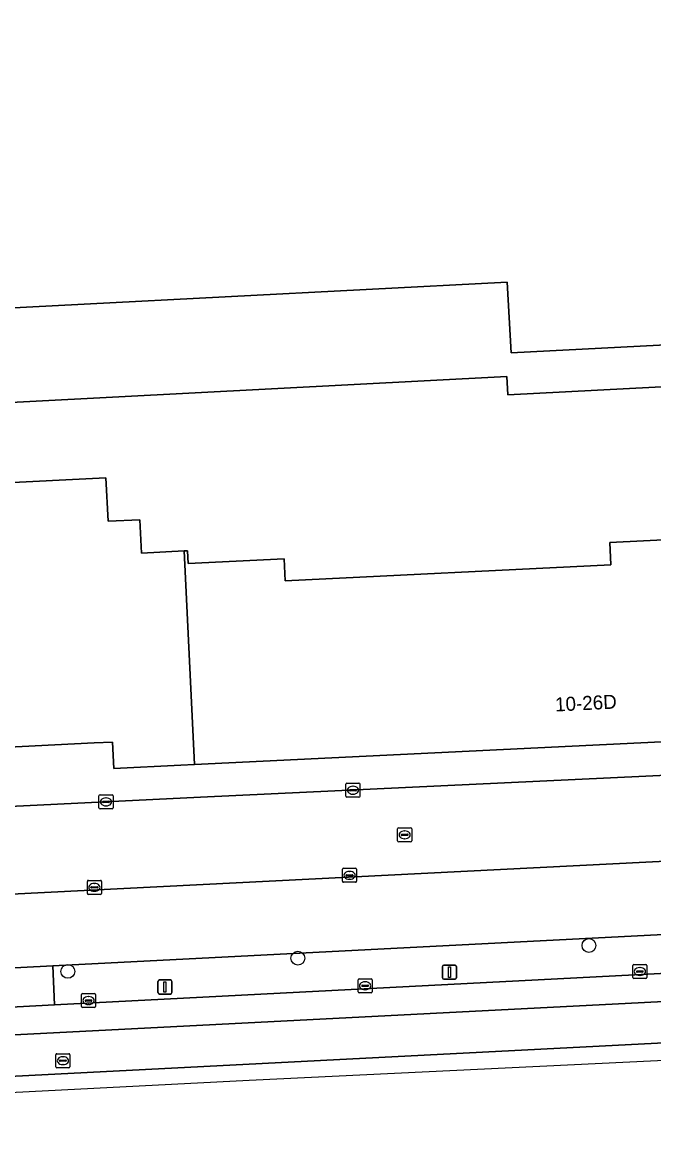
# Model space of a CAD drawing. Extents: x 161084 to 161928, y 385354 to 386522.
# Drawn here: x 161434.1 to 161479, y 385358.1 to 385436.6 of the extents above; entities that cross this region are included whole.
import ezdxf

# ---------------------------------------------------------------- set-up
doc = ezdxf.new("R2010")
doc.units = 0
for name, color, linetype in [('IMGEO_Berm_groen', 7, 'Continuous'), ('IMGEO_Boom', 7, 'Continuous'), ('IMGEO_Erf', 7, 'Continuous'), ('IMGEO_Kolk', 7, 'Continuous'), ('IMGEO_Lichtmast', 7, 'Continuous'), ('IMGEO_Pand', 7, 'Continuous'), ('IMGEO_Pand_nummerreeks', 7, 'Continuous'), ('IMGEO_Parkeervlak_open', 7, 'Continuous'), ('IMGEO_Rijbaan_lokaal_gesloten', 7, 'Continuous'), ('IMGEO_Rijbaan_lokaal_open', 7, 'Continuous'), ('IMGEO_Rioolput', 7, 'Continuous'), ('IMGEO_Voetpad_open', 7, 'Continuous')]:
    doc.layers.add(name, color=color, linetype=linetype)

msp = doc.modelspace()

# ---------------------------------------------------------------- linework, layer by layer
at = {"layer": 'IMGEO_Berm_groen'}
msp.add_lwpolyline([(161611.642, 385381.949), (161611.734, 385378.546), (161536.947, 385374.696), (161499.966, 385372.793), (161436.244, 385369.529), (161436.355, 385366.757), (161500.052, 385370.04), (161505.307, 385370.314), (161537.172, 385371.897), (161606.577, 385375.444)], dxfattribs=at)
at = {"layer": 'IMGEO_Boom'}
for centre in [(161474.347, 385370.971), (161453.658, 385370.068), (161437.312, 385369.131)]:
    msp.add_circle(centre, 0.489, dxfattribs=at)
at = {"layer": 'IMGEO_Erf'}
for points in [[(161399.098, 385437.94), (161399.975, 385420.149), (161400.133, 385420.156), (161400.432, 385414.851), (161400.754, 385409.29), (161400.782, 385408.737), (161404.775, 385409), (161405.035, 385404.251), (161418.379, 385404.916), (161418.467, 385403.152), (161423.461, 385403.401), (161440.017, 385404.225), (161440.171, 385401.137), (161442.426, 385401.249), (161442.544, 385398.875), (161445.572, 385399.025), (161445.807, 385399.037), (161445.852, 385398.132), (161452.676, 385398.466), (161452.752, 385396.902), (161475.903, 385398.035), (161475.825, 385399.632), (161488.262, 385400.24)], [(161500, 385411.76), (161468.584, 385410.119), (161468.516, 385411.422), (161423.742, 385409.085), (161418.748, 385408.824), (161418.397, 385415.54), (161468.535, 385418.145), (161468.809, 385413.105), (161500, 385414.726)]]:
    msp.add_lwpolyline(points, dxfattribs=at)
at = {"layer": 'IMGEO_Kolk'}
for p, q in [((161457.072, 385381.586), (161457.072, 385382.438)), ((161457.147, 385382.512), (161457.999, 385382.512)), ((161457.331, 385382.006), (161457.331, 385382.018)), ((161457.769, 385381.969), (161457.371, 385381.969)), ((161457.374, 385382.055), (161457.772, 385382.055)), ((161457.56, 385382.292), (161457.585, 385382.292)), ((161457.815, 385382.018), (161457.815, 385382.006)), ((161458.073, 385382.438), (161458.073, 385381.586)), ((161439.522, 385380.756), (161439.522, 385381.608)), ((161439.597, 385381.682), (161440.449, 385381.682)), ((161439.781, 385381.176), (161439.781, 385381.188)), ((161439.824, 385381.225), (161440.222, 385381.225)), ((161440.01, 385381.462), (161440.035, 385381.462)), ((161440.265, 385381.188), (161440.265, 385381.176)), ((161440.523, 385381.608), (161440.523, 385380.756)), ((161457.999, 385381.512), (161457.147, 385381.512)), ((161457.583, 385381.732), (161457.558, 385381.732)), ((161440.449, 385380.682), (161439.597, 385380.682)), ((161440.219, 385381.139), (161439.821, 385381.139)), ((161440.033, 385380.902), (161440.008, 385380.902)), ((161456.908, 385376.464), (161457.76, 385376.464)), ((161456.833, 385375.538), (161456.833, 385376.39)), ((161457.092, 385375.958), (161457.092, 385375.97)), ((161457.53, 385375.921), (161457.132, 385375.921)), ((161457.135, 385376.007), (161457.533, 385376.007)), ((161457.344, 385375.684), (161457.319, 385375.684)), ((161457.321, 385376.244), (161457.346, 385376.244)), ((161457.576, 385375.97), (161457.576, 385375.958)), ((161457.834, 385376.39), (161457.834, 385375.538)), ((161438.696, 385374.677), (161438.696, 385375.529)), ((161438.771, 385375.603), (161439.623, 385375.603)), ((161438.955, 385375.097), (161438.955, 385375.109)), ((161439.393, 385375.06), (161438.995, 385375.06)), ((161438.998, 385375.146), (161439.396, 385375.146)), ((161439.184, 385375.383), (161439.209, 385375.383)), ((161439.439, 385375.109), (161439.439, 385375.097)), ((161439.697, 385375.529), (161439.697, 385374.677)), ((161457.76, 385375.464), (161456.908, 385375.464)), ((161439.623, 385374.603), (161438.771, 385374.603)), ((161439.207, 385374.823), (161439.182, 385374.823)), ((161477.464, 385368.696), (161477.464, 385369.548)), ((161477.539, 385369.622), (161478.391, 385369.622)), ((161477.952, 385369.402), (161477.977, 385369.402)), ((161478.465, 385369.548), (161478.465, 385368.696)), ((161458.011, 385368.607), (161458.863, 385368.607)), ((161478.391, 385368.622), (161477.539, 385368.622)), ((161477.723, 385369.116), (161477.723, 385369.128)), ((161478.161, 385369.079), (161477.763, 385369.079)), ((161477.766, 385369.165), (161478.164, 385369.165)), ((161477.975, 385368.842), (161477.95, 385368.842)), ((161478.207, 385369.128), (161478.207, 385369.116)), ((161457.936, 385367.681), (161457.936, 385368.533)), ((161458.195, 385368.101), (161458.195, 385368.113)), ((161458.633, 385368.064), (161458.235, 385368.064)), ((161458.238, 385368.15), (161458.636, 385368.15)), ((161458.447, 385367.827), (161458.422, 385367.827)), ((161458.424, 385368.387), (161458.449, 385368.387)), ((161458.679, 385368.113), (161458.679, 385368.101)), ((161458.937, 385368.533), (161458.937, 385367.681)), ((161438.281, 385366.63), (161438.281, 385367.482)), ((161438.356, 385367.556), (161439.208, 385367.556)), ((161438.54, 385367.05), (161438.54, 385367.062)), ((161438.583, 385367.099), (161438.981, 385367.099)), ((161438.769, 385367.336), (161438.794, 385367.336)), ((161439.024, 385367.062), (161439.024, 385367.05)), ((161439.282, 385367.482), (161439.282, 385366.63)), ((161458.863, 385367.607), (161458.011, 385367.607)), ((161439.208, 385366.556), (161438.356, 385366.556)), ((161438.978, 385367.013), (161438.58, 385367.013)), ((161438.792, 385366.776), (161438.767, 385366.776))]:
    msp.add_line(p, q, dxfattribs=at)
for points in [[(161457.072, 385381.586), (161457.072, 385382.438)], [(161457.147, 385382.512), (161457.999, 385382.512)], [(161458.073, 385382.438), (161458.073, 385381.586)], [(161439.522, 385380.756), (161439.522, 385381.608)], [(161439.597, 385381.682), (161440.449, 385381.682)], [(161440.523, 385381.608), (161440.523, 385380.756)], [(161457.999, 385381.512), (161457.147, 385381.512)], [(161440.449, 385380.682), (161439.597, 385380.682)], [(161456.908, 385376.464), (161457.76, 385376.464)], [(161456.833, 385375.538), (161456.833, 385376.39)], [(161457.834, 385376.39), (161457.834, 385375.538)], [(161438.696, 385374.677), (161438.696, 385375.529)], [(161438.771, 385375.603), (161439.623, 385375.603)], [(161439.697, 385375.529), (161439.697, 385374.677)], [(161457.76, 385375.464), (161456.908, 385375.464)], [(161439.623, 385374.603), (161438.771, 385374.603)], [(161477.464, 385368.696), (161477.464, 385369.548)], [(161477.539, 385369.622), (161478.391, 385369.622)], [(161478.465, 385369.548), (161478.465, 385368.696)], [(161458.011, 385368.607), (161458.863, 385368.607)], [(161478.391, 385368.622), (161477.539, 385368.622)], [(161457.936, 385367.681), (161457.936, 385368.533)], [(161458.937, 385368.533), (161458.937, 385367.681)], [(161438.281, 385366.63), (161438.281, 385367.482)], [(161438.356, 385367.556), (161439.208, 385367.556)], [(161439.282, 385367.482), (161439.282, 385366.63)], [(161458.863, 385367.607), (161458.011, 385367.607)], [(161439.208, 385366.556), (161438.356, 385366.556)]]:
    msp.add_lwpolyline(points, dxfattribs=at)
for centre, radius, start, end in [((161457.149, 385382.436), 0.0765, 91.55205, 178.44795), ((161457.149, 385382.436), 0.0765, 91.55205, 178.44795), ((161457.371, 385382.015), 0.0403, 85.87752, 175.75265), ((161457.368, 385382.005), 0.0366, 178.93798, 274.71019), ((161457.772, 385382.012), 0.043, 264.86636, 352.45326), ((161457.776, 385382.017), 0.0386, 1.73085, 96.63898), ((161457.997, 385382.436), 0.0765, 1.55205, 88.44795), ((161457.997, 385382.436), 0.0765, 1.55205, 88.44795), ((161439.599, 385381.606), 0.0765, 91.55205, 178.44795), ((161439.599, 385381.606), 0.0765, 91.55205, 178.44795), ((161439.821, 385381.185), 0.0403, 85.87752, 175.75265), ((161439.818, 385381.175), 0.0366, 178.93798, 274.71019), ((161440.222, 385381.182), 0.043, 264.86636, 352.45326), ((161440.226, 385381.187), 0.0386, 1.73085, 96.63898), ((161440.447, 385381.606), 0.0765, 1.55205, 88.44795), ((161440.447, 385381.606), 0.0765, 1.55205, 88.44795), ((161457.149, 385381.588), 0.0765, 181.55205, 268.44795), ((161457.149, 385381.588), 0.0765, 181.55205, 268.44795), ((161457.997, 385381.588), 0.0765, 271.55205, 358.44795), ((161457.997, 385381.588), 0.0765, 271.55205, 358.44795), ((161439.599, 385380.758), 0.0765, 181.55205, 268.44795), ((161439.599, 385380.758), 0.0765, 181.55205, 268.44795), ((161440.447, 385380.758), 0.0765, 271.55205, 358.44795), ((161440.447, 385380.758), 0.0765, 271.55205, 358.44795), ((161456.91, 385376.388), 0.0765, 91.55205, 178.44795), ((161456.91, 385376.388), 0.0765, 91.55205, 178.44795), ((161457.758, 385376.388), 0.0765, 1.55205, 88.44795), ((161457.758, 385376.388), 0.0765, 1.55205, 88.44795), ((161457.132, 385375.967), 0.0403, 85.87752, 175.75265), ((161457.129, 385375.957), 0.0366, 178.93798, 274.71019), ((161457.533, 385375.964), 0.043, 264.86636, 352.45326), ((161457.537, 385375.969), 0.0386, 1.73085, 96.63898), ((161438.773, 385375.527), 0.0765, 91.55205, 178.44795), ((161438.773, 385375.527), 0.0765, 91.55205, 178.44795), ((161438.995, 385375.106), 0.0403, 85.87752, 175.75265), ((161438.992, 385375.096), 0.0366, 178.93798, 274.71019), ((161439.396, 385375.103), 0.043, 264.86636, 352.45326), ((161439.4, 385375.108), 0.0386, 1.73085, 96.63898), ((161439.621, 385375.527), 0.0765, 1.55205, 88.44795), ((161439.621, 385375.527), 0.0765, 1.55205, 88.44795), ((161456.91, 385375.54), 0.0765, 181.55205, 268.44795), ((161456.91, 385375.54), 0.0765, 181.55205, 268.44795), ((161457.758, 385375.54), 0.0765, 271.55205, 358.44795), ((161457.758, 385375.54), 0.0765, 271.55205, 358.44795), ((161438.773, 385374.679), 0.0765, 181.55205, 268.44795), ((161438.773, 385374.679), 0.0765, 181.55205, 268.44795), ((161439.621, 385374.679), 0.0765, 271.55205, 358.44795), ((161439.621, 385374.679), 0.0765, 271.55205, 358.44795), ((161477.541, 385369.546), 0.0765, 91.55205, 178.44795), ((161477.541, 385369.546), 0.0765, 91.55205, 178.44795), ((161478.389, 385369.546), 0.0765, 1.55205, 88.44795), ((161478.389, 385369.546), 0.0765, 1.55205, 88.44795), ((161458.013, 385368.531), 0.0765, 91.55205, 178.44795), ((161458.013, 385368.531), 0.0765, 91.55205, 178.44795), ((161458.861, 385368.531), 0.0765, 1.55205, 88.44795), ((161458.861, 385368.531), 0.0765, 1.55205, 88.44795), ((161477.541, 385368.698), 0.0765, 181.55205, 268.44795), ((161477.541, 385368.698), 0.0765, 181.55205, 268.44795), ((161477.763, 385369.125), 0.0403, 85.87752, 175.75265), ((161477.76, 385369.115), 0.0366, 178.93798, 274.71019), ((161478.164, 385369.122), 0.043, 264.86636, 352.45326), ((161478.168, 385369.127), 0.0386, 1.73085, 96.63898), ((161478.389, 385368.698), 0.0765, 271.55205, 358.44795), ((161478.389, 385368.698), 0.0765, 271.55205, 358.44795), ((161458.235, 385368.11), 0.0403, 85.87752, 175.75265), ((161458.232, 385368.1), 0.0366, 178.93798, 274.71019), ((161458.636, 385368.107), 0.043, 264.86636, 352.45326), ((161458.64, 385368.112), 0.0386, 1.73085, 96.63898), ((161438.358, 385367.48), 0.0765, 91.55205, 178.44795), ((161438.358, 385367.48), 0.0765, 91.55205, 178.44795), ((161438.58, 385367.059), 0.0403, 85.87752, 175.75265), ((161438.577, 385367.049), 0.0366, 178.93798, 274.71019), ((161438.981, 385367.056), 0.043, 264.86636, 352.45326), ((161438.985, 385367.061), 0.0386, 1.73085, 96.63898), ((161439.206, 385367.48), 0.0765, 1.55205, 88.44795), ((161439.206, 385367.48), 0.0765, 1.55205, 88.44795), ((161458.013, 385367.683), 0.0765, 181.55205, 268.44795), ((161458.013, 385367.683), 0.0765, 181.55205, 268.44795), ((161458.861, 385367.683), 0.0765, 271.55205, 358.44795), ((161458.861, 385367.683), 0.0765, 271.55205, 358.44795), ((161438.358, 385366.632), 0.0765, 181.55205, 268.44795), ((161438.358, 385366.632), 0.0765, 181.55205, 268.44795), ((161439.206, 385366.632), 0.0765, 271.55205, 358.44795), ((161439.206, 385366.632), 0.0765, 271.55205, 358.44795)]:
    msp.add_arc(centre, radius, start, end, dxfattribs=at)
for centre, major_axis, ratio, start_param, end_param in [((161457.559, 385382.012), (-0.387, 0.002), 0.722429, 4.712389, 7.853982), ((161457.584, 385382.012), (-0.39, 0.002), 0.717154, 1.570796, 4.712389), ((161440.009, 385381.182), (-0.387, 0.002), 0.722429, 4.712389, 7.853982), ((161440.034, 385381.182), (-0.39, 0.002), 0.717154, 1.570796, 4.712389), ((161457.32, 385375.964), (-0.387, 0.002), 0.722429, 4.712389, 7.853982), ((161457.345, 385375.964), (-0.39, 0.002), 0.717154, 1.570796, 4.712389), ((161439.183, 385375.103), (-0.387, 0.002), 0.722429, 4.712389, 7.853982), ((161439.208, 385375.103), (-0.39, 0.002), 0.717154, 1.570796, 4.712389), ((161477.951, 385369.122), (-0.387, 0.002), 0.722429, 4.712389, 7.853982), ((161477.976, 385369.122), (-0.39, 0.002), 0.717154, 1.570796, 4.712389), ((161458.423, 385368.107), (-0.387, 0.002), 0.722429, 4.712389, 7.853982), ((161458.448, 385368.107), (-0.39, 0.002), 0.717154, 1.570796, 4.712389), ((161438.768, 385367.056), (-0.387, 0.002), 0.722429, 4.712389, 7.853982), ((161438.793, 385367.056), (-0.39, 0.002), 0.717154, 1.570796, 4.712389)]:
    msp.add_ellipse(centre, major_axis=major_axis, ratio=ratio, start_param=start_param, end_param=end_param, dxfattribs=at)
at = {"layer": 'IMGEO_Lichtmast'}
for p, q in [((161463.935, 385368.676), (161463.935, 385369.476)), ((161463.935, 385369.476), (161463.935, 385368.676)), ((161464.035, 385369.576), (161464.825, 385369.576)), ((161464.825, 385369.576), (161464.035, 385369.576)), ((161464.925, 385369.476), (161464.925, 385368.676)), ((161464.925, 385368.676), (161464.925, 385369.476)), ((161443.715, 385367.618), (161443.715, 385368.418)), ((161443.715, 385368.418), (161443.715, 385367.618)), ((161443.815, 385368.518), (161444.605, 385368.518)), ((161444.605, 385368.518), (161443.815, 385368.518)), ((161444.705, 385368.418), (161444.705, 385367.618)), ((161444.705, 385367.618), (161444.705, 385368.418)), ((161464.825, 385368.576), (161464.035, 385368.576)), ((161464.035, 385368.576), (161464.825, 385368.576)), ((161444.605, 385367.518), (161443.815, 385367.518)), ((161443.815, 385367.518), (161444.605, 385367.518))]:
    msp.add_line(p, q, dxfattribs=at)
for points in [[(161464.355, 385369.451), (161464.505, 385369.451), (161464.505, 385368.701), (161464.355, 385368.701), (161464.355, 385369.451)], [(161444.135, 385368.393), (161444.285, 385368.393), (161444.285, 385367.643), (161444.135, 385367.643), (161444.135, 385368.393)]]:
    msp.add_lwpolyline(points, dxfattribs=at)
for centre, start, end in [((161464.035, 385369.476), 90, 180), ((161464.035, 385369.476), 90, 180), ((161464.825, 385369.476), 0, 90), ((161464.825, 385369.476), 360, 90), ((161464.035, 385368.676), 180, 270), ((161464.035, 385368.676), 180, 270), ((161464.825, 385368.676), 270, 0), ((161464.825, 385368.676), 270, 0), ((161443.815, 385368.418), 90, 180), ((161443.815, 385368.418), 90, 180), ((161444.605, 385368.418), 0, 90), ((161444.605, 385368.418), 360, 90), ((161443.815, 385367.618), 180, 270), ((161443.815, 385367.618), 180, 270), ((161444.605, 385367.618), 270, 0), ((161444.605, 385367.618), 270, 0)]:
    msp.add_arc(centre, 0.1, start, end, dxfattribs=at)
at = {"layer": 'IMGEO_Pand'}
for points in [[(161507.377, 385415.11), (161500, 385414.726), (161468.809, 385413.105), (161468.535, 385418.145), (161418.397, 385415.54), (161418.748, 385408.824), (161423.742, 385409.085), (161468.516, 385411.422), (161468.584, 385410.119), (161500, 385411.76), (161504.886, 385412.015), (161504.762, 385414.382), (161507.406, 385414.52)], [(161445.572, 385399.025), (161442.544, 385398.875), (161442.426, 385401.249), (161440.171, 385401.137), (161440.017, 385404.225), (161423.461, 385403.401), (161418.467, 385403.152), (161418.379, 385404.916), (161405.035, 385404.251), (161405.607, 385392.753), (161407.443, 385392.844), (161407.978, 385382.092), (161413.514, 385382.368), (161420.918, 385382.736), (161420.925, 385382.589), (161424.817, 385382.783), (161424.724, 385384.657), (161439.175, 385385.376), (161440.478, 385385.441), (161440.573, 385383.548), (161445.352, 385383.786), (161446.313, 385383.833)], [(161503.802, 385392.216), (161506.275, 385392.337), (161506.394, 385389.9), (161508.603, 385390.008), (161508.057, 385401.191), (161500, 385400.797), (161499.769, 385400.786), (161499.846, 385399.227), (161488.339, 385398.664), (161488.262, 385400.24), (161475.825, 385399.632), (161475.903, 385398.035), (161452.752, 385396.902), (161452.676, 385398.466), (161445.852, 385398.132), (161445.807, 385399.037), (161445.572, 385399.025), (161446.313, 385383.833), (161500, 385386.452), (161504.075, 385386.651)]]:
    msp.add_lwpolyline(points, close=True, dxfattribs=at)
at = {"layer": 'IMGEO_Parkeervlak_open'}
for points in [[(161613.107, 385383.789), (161536.651, 385379.888), (161500, 385377.979), (161409.328, 385373.422), (161409.084, 385373.337)], [(161411.169, 385371.645), (161411.152, 385368.227), (161436.244, 385369.529), (161499.966, 385372.793), (161536.947, 385374.696), (161611.734, 385378.546)]]:
    msp.add_lwpolyline(points, dxfattribs=at)
at = {"layer": 'IMGEO_Rijbaan_lokaal_gesloten'}
for points in [[(161508.768, 385368.474), (161604.686, 385373.29), (161611.842, 385373.703), (161615.993, 385374.116), (161622.181, 385375.572), (161612.776, 385375.763), (161606.577, 385375.444), (161537.172, 385371.897), (161505.307, 385370.314), (161500.052, 385370.04), (161436.355, 385366.757), (161401.799, 385364.905), (161400.42, 385364.894), (161400.333, 385364.8), (161381.454, 385363.768), (161381.262, 385363.858), (161323.951, 385361)], [(161292.857, 385361.465), (161286.612, 385360.011), (161288.172, 385359.529), (161291.222, 385358.909), (161294.158, 385358.451), (161297.736, 385358.198), (161302.025, 385358.107), (161303.986, 385358.072), (161307.966, 385358.21), (161314.892, 385358.542), (161402.097, 385363.009), (161508.768, 385368.474)]]:
    msp.add_lwpolyline(points, dxfattribs=at)
for points in [[(161625.701, 385371.623), (161625.454, 385376.07), (161622.465, 385375.567), (161622.181, 385375.572), (161615.993, 385374.116), (161611.842, 385373.703), (161604.686, 385373.29), (161508.768, 385368.474), (161402.097, 385363.009), (161402.264, 385360.078), (161479.217, 385364.029), (161505.666, 385365.356), (161523.978, 385366.275), (161544.274, 385367.294), (161580.676, 385369.12), (161602.822, 385370.279), (161621.627, 385370.918)], [(161402.333, 385358.921), (161450.189, 385361.402), (161611.523, 385369.168), (161621.627, 385370.918), (161602.822, 385370.279), (161580.676, 385369.12), (161544.274, 385367.294), (161523.978, 385366.275), (161505.666, 385365.356), (161479.217, 385364.029), (161402.264, 385360.078)]]:
    msp.add_lwpolyline(points, close=True, dxfattribs=at)
at = {"layer": 'IMGEO_Rijbaan_lokaal_open'}
for points in [[(161396.971, 385372.736), (161405.722, 385373.199), (161409.084, 385373.337), (161409.328, 385373.422), (161500, 385377.979), (161536.651, 385379.888), (161613.107, 385383.789)], [(161503.842, 385384.114), (161501.355, 385384.05), (161500, 385384.027), (161446.746, 385381.511), (161422.04, 385380.3), (161408.687, 385379.455)]]:
    msp.add_lwpolyline(points, dxfattribs=at)
at = {"layer": 'IMGEO_Rioolput'}
for p, q in [((161460.747, 385378.414), (161460.747, 385379.266)), ((161460.822, 385379.34), (161461.674, 385379.34)), ((161461.006, 385378.834), (161461.006, 385378.846)), ((161461.049, 385378.883), (161461.447, 385378.883)), ((161461.235, 385379.12), (161461.26, 385379.12)), ((161461.49, 385378.846), (161461.49, 385378.834)), ((161461.748, 385379.266), (161461.748, 385378.414)), ((161461.674, 385378.34), (161460.822, 385378.34)), ((161461.444, 385378.797), (161461.046, 385378.797)), ((161461.258, 385378.56), (161461.233, 385378.56)), ((161436.46, 385362.352), (161436.46, 385363.204)), ((161436.535, 385363.278), (161437.387, 385363.278)), ((161437.461, 385363.204), (161437.461, 385362.352)), ((161436.719, 385362.772), (161436.719, 385362.784)), ((161437.157, 385362.735), (161436.759, 385362.735)), ((161436.762, 385362.821), (161437.16, 385362.821)), ((161436.971, 385362.498), (161436.946, 385362.498)), ((161436.948, 385363.058), (161436.973, 385363.058)), ((161437.203, 385362.784), (161437.203, 385362.772)), ((161437.387, 385362.278), (161436.535, 385362.278))]:
    msp.add_line(p, q, dxfattribs=at)
for points in [[(161460.747, 385378.414), (161460.747, 385379.266)], [(161460.822, 385379.34), (161461.674, 385379.34)], [(161461.748, 385379.266), (161461.748, 385378.414)], [(161461.674, 385378.34), (161460.822, 385378.34)], [(161436.46, 385362.352), (161436.46, 385363.204)], [(161436.535, 385363.278), (161437.387, 385363.278)], [(161437.461, 385363.204), (161437.461, 385362.352)], [(161437.387, 385362.278), (161436.535, 385362.278)]]:
    msp.add_lwpolyline(points, dxfattribs=at)
for centre, radius, start, end in [((161460.824, 385379.264), 0.0765, 91.55205, 178.44795), ((161460.824, 385379.264), 0.0765, 91.55205, 178.44795), ((161461.046, 385378.843), 0.0403, 85.87752, 175.75265), ((161461.043, 385378.833), 0.0366, 178.93798, 274.71019), ((161461.447, 385378.84), 0.043, 264.86636, 352.45326), ((161461.451, 385378.845), 0.0386, 1.73085, 96.63898), ((161461.672, 385379.264), 0.0765, 1.55205, 88.44795), ((161461.672, 385379.264), 0.0765, 1.55205, 88.44795), ((161460.824, 385378.416), 0.0765, 181.55205, 268.44795), ((161460.824, 385378.416), 0.0765, 181.55205, 268.44795), ((161461.672, 385378.416), 0.0765, 271.55205, 358.44795), ((161461.672, 385378.416), 0.0765, 271.55205, 358.44795), ((161436.537, 385363.202), 0.0765, 91.55205, 178.44795), ((161436.537, 385363.202), 0.0765, 91.55205, 178.44795), ((161437.385, 385363.202), 0.0765, 1.55205, 88.44795), ((161437.385, 385363.202), 0.0765, 1.55205, 88.44795), ((161436.537, 385362.354), 0.0765, 181.55205, 268.44795), ((161436.537, 385362.354), 0.0765, 181.55205, 268.44795), ((161436.759, 385362.781), 0.0403, 85.87752, 175.75265), ((161436.756, 385362.771), 0.0366, 178.93798, 274.71019), ((161437.16, 385362.778), 0.043, 264.86636, 352.45326), ((161437.164, 385362.783), 0.0386, 1.73085, 96.63898), ((161437.385, 385362.354), 0.0765, 271.55205, 358.44795), ((161437.385, 385362.354), 0.0765, 271.55205, 358.44795)]:
    msp.add_arc(centre, radius, start, end, dxfattribs=at)
for centre, major_axis, ratio, start_param, end_param in [((161461.234, 385378.84), (-0.387, 0.002), 0.722429, 4.712389, 7.853982), ((161461.259, 385378.84), (-0.39, 0.002), 0.717154, 1.570796, 4.712389), ((161436.947, 385362.778), (-0.387, 0.002), 0.722429, 4.712389, 7.853982), ((161436.972, 385362.778), (-0.39, 0.002), 0.717154, 1.570796, 4.712389)]:
    msp.add_ellipse(centre, major_axis=major_axis, ratio=ratio, start_param=start_param, end_param=end_param, dxfattribs=at)
at = {"layer": 'IMGEO_Voetpad_open'}
for points in [[(161587.959, 385391.187), (161551.355, 385389.153), (161536.102, 385388.365), (161509.685, 385387), (161504.075, 385386.651), (161500, 385386.452), (161446.313, 385383.833), (161445.352, 385383.786), (161440.573, 385383.548), (161440.478, 385385.441), (161439.175, 385385.376), (161424.724, 385384.657), (161424.817, 385382.783), (161420.925, 385382.589), (161420.977, 385381.375), (161413.582, 385381.007), (161413.514, 385382.368), (161407.978, 385382.092), (161401.928, 385381.791), (161400.092, 385376.877), (161405.118, 385377.148)], [(161408.687, 385379.455), (161422.04, 385380.3), (161446.746, 385381.511), (161500, 385384.027)], [(161394.227, 385370.198), (161401.454, 385370.334), (161401.799, 385364.905), (161436.355, 385366.757), (161436.244, 385369.529), (161411.152, 385368.227), (161405.948, 385368.052), (161405.722, 385373.199)]]:
    msp.add_lwpolyline(points, dxfattribs=at)

# ---------------------------------------------------------------- texts
at = {"layer": 'IMGEO_Pand_nummerreeks'}
msp.add_text('10-26D', height=1, rotation=2.79315, dxfattribs=at).set_placement((161471.96, 385387.607))

doc.saveas('drawing.dxf')
